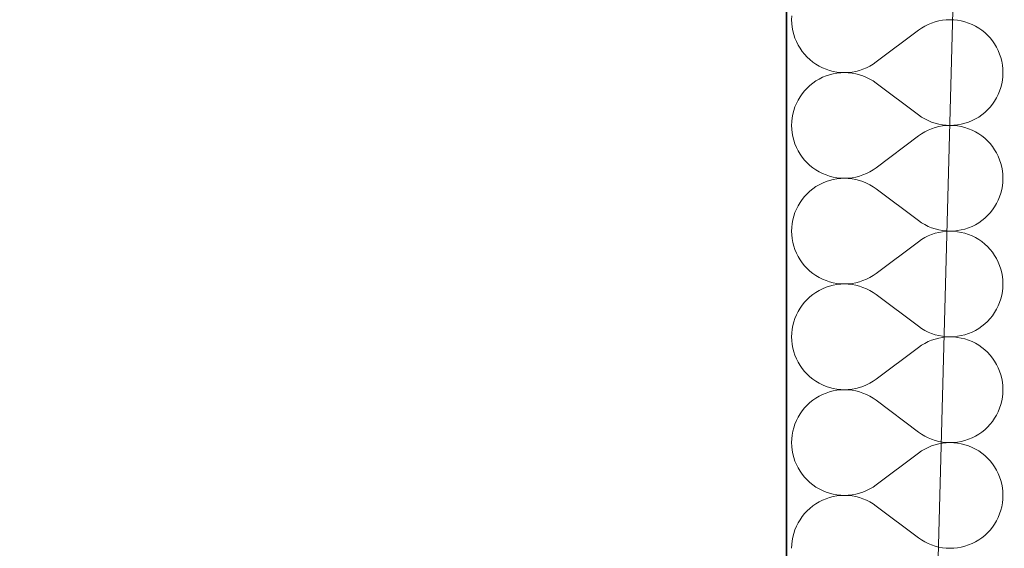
# Model space of a CAD drawing. Header units: millimetres. Extents: x -148444 to 51443, y -4810 to 453290.
# Tile 322 of 551: x -138551 to -137841, y 358714 to 359095. Entities that reach past the tile are written whole.
import ezdxf

# ---------------------------------------------------------------- set-up
doc = ezdxf.new("R2010")
doc.units = ezdxf.units.MM
doc.layers.add('- A - ocieplenie', color=8, linetype='Continuous')
doc.layers.add('Konstrukcja - Stropy', color=8, linetype='Continuous')

# ---------------------------------------------------------------- blocks, each defined once
blk = doc.blocks.new('*X28')
at = {"layer": '- A - ocieplenie', "linetype": 'Continuous', "lineweight": 13, "ltscale": 100}
for p, q in [((19781.38, 386531.39), (19781.29, 386528.67)), ((19781.29, 386528.67), (19781.38, 386525.95)), ((19781.38, 386525.95), (19781.67, 386523.24)), ((19781.67, 386523.24), (19782.16, 386520.57)), ((19877.29, 386523.99), (19874.95, 386522.6)), ((19879.72, 386525.21), (19877.29, 386523.99)), ((19882.23, 386526.26), (19879.72, 386525.21)), ((19884.81, 386527.12), (19882.23, 386526.26)), ((19887.45, 386527.79), (19884.81, 386527.12)), ((19890.12, 386528.28), (19887.45, 386527.79)), ((19892.83, 386528.57), (19890.12, 386528.28)), ((19895.55, 386528.67), (19892.83, 386528.57)), ((19898.27, 386528.57), (19895.55, 386528.67)), ((19900.97, 386528.28), (19898.27, 386528.57)), ((19903.65, 386527.8), (19900.97, 386528.28)), ((19906.29, 386527.13), (19903.65, 386527.8)), ((19908.87, 386526.27), (19906.29, 386527.13)), ((19911.38, 386525.23), (19908.87, 386526.27)), ((19913.81, 386524.02), (19911.38, 386525.23)), ((19916.16, 386522.63), (19913.81, 386524.02)), ((19782.16, 386520.57), (19782.83, 386517.93)), ((19782.83, 386517.93), (19783.69, 386515.35)), ((19872.72, 386521.05), (19842.24, 386498.19)), ((19874.95, 386522.6), (19872.72, 386521.05)), ((19918.39, 386521.08), (19916.16, 386522.63)), ((19920.51, 386519.37), (19918.39, 386521.08)), ((19922.5, 386517.52), (19920.51, 386519.37)), ((19924.36, 386515.53), (19922.5, 386517.52)), ((19783.69, 386515.35), (19784.73, 386512.84)), ((19784.73, 386512.84), (19785.95, 386510.4)), ((19785.95, 386510.4), (19787.34, 386508.06)), ((19926.06, 386513.41), (19924.36, 386515.53)), ((19927.62, 386511.18), (19926.06, 386513.41)), ((19929, 386508.84), (19927.62, 386511.18)), ((19787.34, 386508.06), (19788.89, 386505.83)), ((19788.89, 386505.83), (19790.6, 386503.71)), ((19790.6, 386503.71), (19792.45, 386501.72)), ((19930.22, 386506.4), (19929, 386508.84)), ((19931.26, 386503.89), (19930.22, 386506.4)), ((19932.12, 386501.31), (19931.26, 386503.89)), ((19792.45, 386501.72), (19794.44, 386499.87)), ((19794.44, 386499.87), (19796.56, 386498.16)), ((19796.56, 386498.16), (19798.8, 386496.61)), ((19798.8, 386496.61), (19801.14, 386495.22)), ((19801.14, 386495.22), (19803.57, 386494.01)), ((19835.24, 386494.03), (19837.67, 386495.25)), ((19837.67, 386495.25), (19840.01, 386496.64)), ((19840.01, 386496.64), (19842.24, 386498.19)), ((19932.8, 386498.67), (19932.12, 386501.31)), ((19933.28, 386496), (19932.8, 386498.67)), ((19933.57, 386493.29), (19933.28, 386496)), ((19803.57, 386494.01), (19806.09, 386492.97)), ((19806.09, 386488.18), (19803.57, 386487.14)), ((19806.09, 386492.97), (19808.67, 386492.11)), ((19808.67, 386489.03), (19806.09, 386488.18)), ((19808.67, 386492.11), (19811.3, 386491.44)), ((19811.3, 386489.71), (19808.67, 386489.03)), ((19811.3, 386491.44), (19813.98, 386490.96)), ((19813.98, 386490.19), (19811.3, 386489.71)), ((19813.98, 386490.96), (19816.69, 386490.67)), ((19816.69, 386490.48), (19813.98, 386490.19)), ((19816.69, 386490.67), (19819.41, 386490.57)), ((19819.41, 386490.57), (19816.69, 386490.48)), ((19819.41, 386490.57), (19822.13, 386490.67)), ((19822.13, 386490.47), (19819.41, 386490.57)), ((19822.13, 386490.67), (19824.83, 386490.96)), ((19824.83, 386490.18), (19822.13, 386490.47)), ((19824.83, 386490.96), (19827.51, 386491.45)), ((19827.51, 386489.7), (19824.83, 386490.18)), ((19827.51, 386491.45), (19830.14, 386492.12)), ((19830.14, 386489.02), (19827.51, 386489.7)), ((19830.14, 386492.12), (19832.72, 386492.98)), ((19832.72, 386488.16), (19830.14, 386489.02)), ((19832.72, 386492.98), (19835.24, 386494.03)), ((19835.24, 386487.12), (19832.72, 386488.16)), ((19933.28, 386485.15), (19933.57, 386487.85)), ((19933.67, 386490.57), (19933.57, 386493.29)), ((19933.57, 386487.85), (19933.67, 386490.57)), ((19794.44, 386481.28), (19792.45, 386479.42)), ((19796.56, 386482.98), (19794.44, 386481.28)), ((19798.8, 386484.53), (19796.56, 386482.98)), ((19801.14, 386485.92), (19798.8, 386484.53)), ((19803.57, 386487.14), (19801.14, 386485.92)), ((19837.67, 386485.9), (19835.24, 386487.12)), ((19840.01, 386484.51), (19837.67, 386485.9)), ((19842.24, 386482.95), (19840.01, 386484.51)), ((19872.72, 386460.1), (19842.24, 386482.95)), ((19932.12, 386479.84), (19932.8, 386482.47)), ((19932.8, 386482.47), (19933.28, 386485.15)), ((19788.89, 386475.31), (19787.34, 386473.08)), ((19790.6, 386477.43), (19788.89, 386475.31)), ((19792.45, 386479.42), (19790.6, 386477.43)), ((19929, 386472.31), (19930.22, 386474.74)), ((19930.22, 386474.74), (19931.26, 386477.25)), ((19931.26, 386477.25), (19932.12, 386479.84)), ((19784.73, 386468.31), (19783.69, 386465.8)), ((19785.95, 386470.74), (19784.73, 386468.31)), ((19787.34, 386473.08), (19785.95, 386470.74)), ((19924.36, 386465.62), (19926.06, 386467.73)), ((19926.06, 386467.73), (19927.62, 386469.97)), ((19927.62, 386469.97), (19929, 386472.31)), ((19782.16, 386460.58), (19781.67, 386457.9)), ((19782.83, 386463.21), (19782.16, 386460.58)), ((19783.69, 386465.8), (19782.83, 386463.21)), ((19872.72, 386460.1), (19874.95, 386458.54)), ((19916.16, 386458.52), (19918.39, 386460.07)), ((19918.39, 386460.07), (19920.51, 386461.77)), ((19920.51, 386461.77), (19922.5, 386463.63)), ((19922.5, 386463.63), (19924.36, 386465.62)), ((19781.38, 386455.2), (19781.29, 386452.48)), ((19781.29, 386452.48), (19781.38, 386449.76)), ((19781.67, 386457.9), (19781.38, 386455.2)), ((19874.95, 386458.54), (19877.29, 386457.15)), ((19877.29, 386457.15), (19879.72, 386455.93)), ((19879.72, 386455.93), (19882.23, 386454.89)), ((19882.23, 386454.89), (19884.81, 386454.03)), ((19884.81, 386454.03), (19887.45, 386453.35)), ((19887.45, 386453.35), (19890.12, 386452.87)), ((19890.12, 386452.87), (19892.83, 386452.58)), ((19892.83, 386452.38), (19890.12, 386452.09)), ((19892.83, 386452.58), (19895.55, 386452.48)), ((19895.55, 386452.48), (19892.83, 386452.38)), ((19895.55, 386452.48), (19898.27, 386452.57)), ((19898.27, 386452.38), (19895.55, 386452.48)), ((19898.27, 386452.57), (19900.97, 386452.86)), ((19900.97, 386452.09), (19898.27, 386452.38)), ((19900.97, 386452.86), (19903.65, 386453.34)), ((19903.65, 386453.34), (19906.29, 386454.01)), ((19906.29, 386454.01), (19908.87, 386454.87)), ((19908.87, 386454.87), (19911.38, 386455.91)), ((19911.38, 386455.91), (19913.81, 386457.13)), ((19913.81, 386457.13), (19916.16, 386458.52)), ((19781.38, 386449.76), (19781.67, 386447.05)), ((19781.67, 386447.05), (19782.16, 386444.38)), ((19874.95, 386446.41), (19872.72, 386444.86)), ((19877.29, 386447.8), (19874.95, 386446.41)), ((19879.72, 386449.02), (19877.29, 386447.8)), ((19882.23, 386450.06), (19879.72, 386449.02)), ((19884.81, 386450.93), (19882.23, 386450.06)), ((19887.45, 386451.6), (19884.81, 386450.93)), ((19890.12, 386452.09), (19887.45, 386451.6)), ((19903.65, 386451.61), (19900.97, 386452.09)), ((19906.29, 386450.94), (19903.65, 386451.61)), ((19908.87, 386450.08), (19906.29, 386450.94)), ((19911.38, 386449.04), (19908.87, 386450.08)), ((19913.81, 386447.83), (19911.38, 386449.04)), ((19916.16, 386446.44), (19913.81, 386447.83)), ((19918.39, 386444.89), (19916.16, 386446.44)), ((19782.16, 386444.38), (19782.83, 386441.74)), ((19782.83, 386441.74), (19783.69, 386439.16)), ((19783.69, 386439.16), (19784.73, 386436.65)), ((19872.72, 386444.86), (19842.24, 386422)), ((19920.51, 386443.18), (19918.39, 386444.89)), ((19922.5, 386441.33), (19920.51, 386443.18)), ((19924.36, 386439.34), (19922.5, 386441.33)), ((19926.06, 386437.22), (19924.36, 386439.34)), ((19784.73, 386436.65), (19785.95, 386434.21)), ((19785.95, 386434.21), (19787.34, 386431.87)), ((19787.34, 386431.87), (19788.89, 386429.64)), ((19927.62, 386434.99), (19926.06, 386437.22)), ((19929, 386432.65), (19927.62, 386434.99)), ((19930.22, 386430.21), (19929, 386432.65)), ((19788.89, 386429.64), (19790.6, 386427.52)), ((19790.6, 386427.52), (19792.45, 386425.53)), ((19792.45, 386425.53), (19794.44, 386423.68)), ((19931.26, 386427.7), (19930.22, 386430.21)), ((19932.12, 386425.12), (19931.26, 386427.7)), ((19932.8, 386422.48), (19932.12, 386425.12)), ((19794.44, 386423.68), (19796.56, 386421.97)), ((19796.56, 386421.97), (19798.8, 386420.42)), ((19798.8, 386420.42), (19801.14, 386419.03)), ((19801.14, 386419.03), (19803.57, 386417.82)), ((19803.57, 386417.82), (19806.09, 386416.78)), ((19806.09, 386416.78), (19808.67, 386415.92)), ((19830.14, 386415.93), (19832.72, 386416.79)), ((19832.72, 386416.79), (19835.24, 386417.84)), ((19835.24, 386417.84), (19837.67, 386419.06)), ((19837.67, 386419.06), (19840.01, 386420.45)), ((19840.01, 386420.45), (19842.24, 386422)), ((19933.28, 386419.81), (19932.8, 386422.48)), ((19933.57, 386417.1), (19933.28, 386419.81)), ((19933.67, 386414.38), (19933.57, 386417.1)), ((19801.14, 386409.73), (19798.8, 386408.34)), ((19803.57, 386410.95), (19801.14, 386409.73)), ((19806.09, 386411.99), (19803.57, 386410.95)), ((19808.67, 386412.84), (19806.09, 386411.99)), ((19808.67, 386415.92), (19811.3, 386415.25)), ((19811.3, 386413.52), (19808.67, 386412.84)), ((19811.3, 386415.25), (19813.98, 386414.77)), ((19813.98, 386414), (19811.3, 386413.52)), ((19813.98, 386414.77), (19816.69, 386414.48)), ((19816.69, 386414.29), (19813.98, 386414)), ((19816.69, 386414.48), (19819.41, 386414.38)), ((19819.41, 386414.38), (19816.69, 386414.29)), ((19819.41, 386414.38), (19822.13, 386414.48)), ((19822.13, 386414.28), (19819.41, 386414.38)), ((19822.13, 386414.48), (19824.83, 386414.77)), ((19824.83, 386413.99), (19822.13, 386414.28)), ((19824.83, 386414.77), (19827.51, 386415.26)), ((19827.51, 386413.51), (19824.83, 386413.99)), ((19827.51, 386415.26), (19830.14, 386415.93)), ((19830.14, 386412.83), (19827.51, 386413.51)), ((19832.72, 386411.97), (19830.14, 386412.83)), ((19835.24, 386410.93), (19832.72, 386411.97)), ((19837.67, 386409.71), (19835.24, 386410.93)), ((19840.01, 386408.32), (19837.67, 386409.71)), ((19933.28, 386408.96), (19933.57, 386411.66)), ((19933.57, 386411.66), (19933.67, 386414.38)), ((19792.45, 386403.23), (19790.6, 386401.24)), ((19794.44, 386405.09), (19792.45, 386403.23)), ((19796.56, 386406.79), (19794.44, 386405.09)), ((19798.8, 386408.34), (19796.56, 386406.79)), ((19842.24, 386406.76), (19840.01, 386408.32)), ((19872.72, 386383.91), (19842.24, 386406.76)), ((19931.26, 386401.06), (19932.12, 386403.64)), ((19932.12, 386403.64), (19932.8, 386406.28)), ((19932.8, 386406.28), (19933.28, 386408.96)), ((19787.34, 386396.89), (19785.95, 386394.55)), ((19788.89, 386399.12), (19787.34, 386396.89)), ((19790.6, 386401.24), (19788.89, 386399.12)), ((19927.62, 386393.78), (19929, 386396.12)), ((19929, 386396.12), (19930.22, 386398.55)), ((19930.22, 386398.55), (19931.26, 386401.06)), ((19783.69, 386389.6), (19782.83, 386387.02)), ((19784.73, 386392.12), (19783.69, 386389.6)), ((19785.95, 386394.55), (19784.73, 386392.12)), ((19922.5, 386387.44), (19924.36, 386389.43)), ((19924.36, 386389.43), (19926.06, 386391.54)), ((19926.06, 386391.54), (19927.62, 386393.78)), ((19781.67, 386381.71), (19781.38, 386379.01)), ((19782.16, 386384.39), (19781.67, 386381.71)), ((19782.83, 386387.02), (19782.16, 386384.39)), ((19872.72, 386383.91), (19874.95, 386382.35)), ((19874.95, 386382.35), (19877.29, 386380.96)), ((19913.81, 386380.94), (19916.16, 386382.33)), ((19916.16, 386382.33), (19918.39, 386383.88)), ((19918.39, 386383.88), (19920.51, 386385.58)), ((19920.51, 386385.58), (19922.5, 386387.44)), ((19781.38, 386379.01), (19781.29, 386376.29)), ((19781.29, 386376.29), (19781.38, 386373.57)), ((19877.29, 386380.96), (19879.72, 386379.74)), ((19879.72, 386379.74), (19882.23, 386378.7)), ((19882.23, 386378.7), (19884.81, 386377.84)), ((19884.81, 386374.74), (19882.23, 386373.87)), ((19884.81, 386377.84), (19887.45, 386377.16)), ((19887.45, 386375.41), (19884.81, 386374.74)), ((19887.45, 386377.16), (19890.12, 386376.68)), ((19890.12, 386375.9), (19887.45, 386375.41)), ((19890.12, 386376.68), (19892.83, 386376.39)), ((19892.83, 386376.19), (19890.12, 386375.9)), ((19892.83, 386376.39), (19895.55, 386376.29)), ((19895.55, 386376.29), (19892.83, 386376.19)), ((19895.55, 386376.29), (19898.27, 386376.38)), ((19898.27, 386376.19), (19895.55, 386376.29)), ((19898.27, 386376.38), (19900.97, 386376.67)), ((19900.97, 386375.9), (19898.27, 386376.19)), ((19900.97, 386376.67), (19903.65, 386377.15)), ((19903.65, 386375.42), (19900.97, 386375.9)), ((19903.65, 386377.15), (19906.29, 386377.82)), ((19906.29, 386374.75), (19903.65, 386375.42)), ((19906.29, 386377.82), (19908.87, 386378.68)), ((19908.87, 386373.89), (19906.29, 386374.75)), ((19908.87, 386378.68), (19911.38, 386379.72)), ((19911.38, 386379.72), (19913.81, 386380.94)), ((19781.38, 386373.57), (19781.67, 386370.86)), ((19781.67, 386370.86), (19782.16, 386368.19)), ((19782.16, 386368.19), (19782.83, 386365.55)), ((19872.72, 386368.67), (19842.24, 386345.81)), ((19874.95, 386370.22), (19872.72, 386368.67)), ((19877.29, 386371.61), (19874.95, 386370.22)), ((19879.72, 386372.83), (19877.29, 386371.61)), ((19882.23, 386373.87), (19879.72, 386372.83)), ((19911.38, 386372.85), (19908.87, 386373.89)), ((19913.81, 386371.63), (19911.38, 386372.85)), ((19916.16, 386370.25), (19913.81, 386371.63)), ((19918.39, 386368.7), (19916.16, 386370.25)), ((19920.51, 386366.99), (19918.39, 386368.7)), ((19922.5, 386365.14), (19920.51, 386366.99)), ((19782.83, 386365.55), (19783.69, 386362.97)), ((19783.69, 386362.97), (19784.73, 386360.46)), ((19784.73, 386360.46), (19785.95, 386358.02)), ((19924.36, 386363.15), (19922.5, 386365.14)), ((19926.06, 386361.03), (19924.36, 386363.15)), ((19927.62, 386358.79), (19926.06, 386361.03)), ((19785.95, 386358.02), (19787.34, 386355.68)), ((19787.34, 386355.68), (19788.89, 386353.45)), ((19788.89, 386353.45), (19790.6, 386351.33)), ((19929, 386356.46), (19927.62, 386358.79)), ((19930.22, 386354.02), (19929, 386356.46)), ((19931.26, 386351.51), (19930.22, 386354.02)), ((19790.6, 386351.33), (19792.45, 386349.34)), ((19792.45, 386349.34), (19794.44, 386347.49)), ((19794.44, 386347.49), (19796.56, 386345.78)), ((19796.56, 386345.78), (19798.8, 386344.23)), ((19840.01, 386344.26), (19842.24, 386345.81)), ((19932.12, 386348.93), (19931.26, 386351.51)), ((19932.8, 386346.29), (19932.12, 386348.93)), ((19933.28, 386343.62), (19932.8, 386346.29)), ((19798.8, 386344.23), (19801.14, 386342.84)), ((19801.14, 386342.84), (19803.57, 386341.63)), ((19803.57, 386341.63), (19806.09, 386340.59)), ((19806.09, 386340.59), (19808.67, 386339.73)), ((19808.67, 386339.73), (19811.3, 386339.06)), ((19811.3, 386339.06), (19813.98, 386338.58)), ((19813.98, 386338.58), (19816.69, 386338.29)), ((19822.13, 386338.29), (19824.83, 386338.58)), ((19824.83, 386338.58), (19827.51, 386339.07)), ((19827.51, 386339.07), (19830.14, 386339.74)), ((19830.14, 386339.74), (19832.72, 386340.6)), ((19832.72, 386340.6), (19835.24, 386341.65)), ((19835.24, 386341.65), (19837.67, 386342.87)), ((19837.67, 386342.87), (19840.01, 386344.26)), ((19933.57, 386340.91), (19933.28, 386343.62)), ((19933.67, 386338.19), (19933.57, 386340.91)), ((19798.8, 386332.15), (19796.56, 386330.6)), ((19801.14, 386333.54), (19798.8, 386332.15)), ((19803.57, 386334.76), (19801.14, 386333.54)), ((19806.09, 386335.8), (19803.57, 386334.76)), ((19808.67, 386336.65), (19806.09, 386335.8)), ((19811.3, 386337.33), (19808.67, 386336.65)), ((19813.98, 386337.81), (19811.3, 386337.33)), ((19816.69, 386338.1), (19813.98, 386337.81)), ((19816.69, 386338.29), (19819.41, 386338.19)), ((19819.41, 386338.19), (19816.69, 386338.1)), ((19819.41, 386338.19), (19822.13, 386338.29)), ((19822.13, 386338.09), (19819.41, 386338.19)), ((19824.83, 386337.8), (19822.13, 386338.09)), ((19827.51, 386337.31), (19824.83, 386337.8)), ((19830.14, 386336.64), (19827.51, 386337.31)), ((19832.72, 386335.78), (19830.14, 386336.64)), ((19835.24, 386334.74), (19832.72, 386335.78)), ((19837.67, 386333.52), (19835.24, 386334.74)), ((19840.01, 386332.13), (19837.67, 386333.52)), ((19842.24, 386330.57), (19840.01, 386332.13)), ((19932.8, 386330.09), (19933.28, 386332.77)), ((19933.28, 386332.77), (19933.57, 386335.47)), ((19933.57, 386335.47), (19933.67, 386338.19)), ((19790.6, 386325.05), (19788.89, 386322.93)), ((19792.45, 386327.04), (19790.6, 386325.05)), ((19794.44, 386328.9), (19792.45, 386327.04)), ((19796.56, 386330.6), (19794.44, 386328.9)), ((19872.72, 386307.72), (19842.24, 386330.57)), ((19930.22, 386322.36), (19931.26, 386324.87)), ((19931.26, 386324.87), (19932.12, 386327.45)), ((19932.12, 386327.45), (19932.8, 386330.09)), ((19785.95, 386318.36), (19784.73, 386315.93)), ((19787.34, 386320.7), (19785.95, 386318.36)), ((19788.89, 386322.93), (19787.34, 386320.7)), ((19926.06, 386315.35), (19927.62, 386317.59)), ((19927.62, 386317.59), (19929, 386319.93)), ((19929, 386319.93), (19930.22, 386322.36)), ((19782.83, 386310.83), (19782.16, 386308.2)), ((19783.69, 386313.41), (19782.83, 386310.83)), ((19784.73, 386315.93), (19783.69, 386313.41)), ((19920.51, 386309.39), (19922.5, 386311.25)), ((19922.5, 386311.25), (19924.36, 386313.24)), ((19924.36, 386313.24), (19926.06, 386315.35)), ((19781.67, 386305.52), (19781.38, 386302.81)), ((19782.16, 386308.2), (19781.67, 386305.52)), ((19872.72, 386307.72), (19874.95, 386306.16)), ((19874.95, 386306.16), (19877.29, 386304.77)), ((19877.29, 386304.77), (19879.72, 386303.55)), ((19879.72, 386303.55), (19882.23, 386302.51)), ((19908.87, 386302.49), (19911.38, 386303.53)), ((19911.38, 386303.53), (19913.81, 386304.75)), ((19913.81, 386304.75), (19916.16, 386306.14)), ((19916.16, 386306.14), (19918.39, 386307.69)), ((19918.39, 386307.69), (19920.51, 386309.39)), ((19781.38, 386302.81), (19781.29, 386300.1)), ((19781.29, 386300.1), (19781.38, 386297.38)), ((19781.38, 386297.38), (19781.67, 386294.67)), ((19879.72, 386296.64), (19877.29, 386295.42)), ((19882.23, 386297.68), (19879.72, 386296.64)), ((19882.23, 386302.51), (19884.81, 386301.65)), ((19884.81, 386298.54), (19882.23, 386297.68)), ((19884.81, 386301.65), (19887.45, 386300.97)), ((19887.45, 386299.22), (19884.81, 386298.54)), ((19887.45, 386300.97), (19890.12, 386300.49)), ((19890.12, 386299.7), (19887.45, 386299.22)), ((19890.12, 386300.49), (19892.83, 386300.2)), ((19892.83, 386300), (19890.12, 386299.7)), ((19892.83, 386300.2), (19895.55, 386300.1)), ((19895.55, 386300.1), (19892.83, 386300)), ((19895.55, 386300.1), (19898.27, 386300.19)), ((19898.27, 386300), (19895.55, 386300.1)), ((19898.27, 386300.19), (19900.97, 386300.48)), ((19900.97, 386299.71), (19898.27, 386300)), ((19900.97, 386300.48), (19903.65, 386300.96)), ((19903.65, 386299.23), (19900.97, 386299.71)), ((19903.65, 386300.96), (19906.29, 386301.63)), ((19906.29, 386298.56), (19903.65, 386299.23)), ((19906.29, 386301.63), (19908.87, 386302.49)), ((19908.87, 386297.7), (19906.29, 386298.56)), ((19911.38, 386296.66), (19908.87, 386297.7)), ((19913.81, 386295.44), (19911.38, 386296.66)), ((19781.67, 386294.67), (19782.16, 386292)), ((19782.16, 386292), (19782.83, 386289.36)), ((19782.83, 386289.36), (19783.69, 386286.78)), ((19872.72, 386292.48), (19842.24, 386269.62)), ((19874.95, 386294.03), (19872.72, 386292.48)), ((19877.29, 386295.42), (19874.95, 386294.03)), ((19916.16, 386294.06), (19913.81, 386295.44)), ((19918.39, 386292.51), (19916.16, 386294.06)), ((19920.51, 386290.8), (19918.39, 386292.51)), ((19922.5, 386288.95), (19920.51, 386290.8)), ((19924.36, 386286.96), (19922.5, 386288.95)), ((19783.69, 386286.78), (19784.73, 386284.26)), ((19784.73, 386284.26), (19785.95, 386281.83)), ((19785.95, 386281.83), (19787.34, 386279.49)), ((19926.06, 386284.84), (19924.36, 386286.96)), ((19927.62, 386282.6), (19926.06, 386284.84)), ((19929, 386280.26), (19927.62, 386282.6)), ((19787.34, 386279.49), (19788.89, 386277.26)), ((19788.89, 386277.26), (19790.6, 386275.14)), ((19790.6, 386275.14), (19792.45, 386273.15)), ((19930.22, 386277.83), (19929, 386280.26)), ((19931.26, 386275.32), (19930.22, 386277.83)), ((19932.12, 386272.74), (19931.26, 386275.32)), ((19792.45, 386273.15), (19794.44, 386271.3)), ((19794.44, 386271.3), (19796.56, 386269.59)), ((19796.56, 386269.59), (19798.8, 386268.04)), ((19798.8, 386268.04), (19801.14, 386266.65)), ((19837.67, 386266.68), (19840.01, 386268.07)), ((19840.01, 386268.07), (19842.24, 386269.62)), ((19932.8, 386270.1), (19932.12, 386272.74)), ((19933.28, 386267.42), (19932.8, 386270.1)), ((19801.14, 386266.65), (19803.57, 386265.44)), ((19803.57, 386265.44), (19806.09, 386264.4)), ((19806.09, 386264.4), (19808.67, 386263.54)), ((19808.67, 386260.46), (19806.09, 386259.61)), ((19808.67, 386263.54), (19811.3, 386262.87)), ((19811.3, 386261.13), (19808.67, 386260.46)), ((19811.3, 386262.87), (19813.98, 386262.39)), ((19813.98, 386261.62), (19811.3, 386261.13)), ((19813.98, 386262.39), (19816.69, 386262.1)), ((19816.69, 386261.91), (19813.98, 386261.62)), ((19816.69, 386262.1), (19819.41, 386262)), ((19819.41, 386262), (19816.69, 386261.91)), ((19819.41, 386262), (19822.13, 386262.1)), ((19822.13, 386261.9), (19819.41, 386262)), ((19822.13, 386262.1), (19824.83, 386262.39)), ((19824.83, 386261.61), (19822.13, 386261.9)), ((19824.83, 386262.39), (19827.51, 386262.88)), ((19827.51, 386261.12), (19824.83, 386261.61)), ((19827.51, 386262.88), (19830.14, 386263.55)), ((19830.14, 386260.45), (19827.51, 386261.12)), ((19830.14, 386263.55), (19832.72, 386264.41)), ((19832.72, 386259.59), (19830.14, 386260.45)), ((19832.72, 386264.41), (19835.24, 386265.46)), ((19835.24, 386265.46), (19837.67, 386266.68)), ((19933.57, 386264.72), (19933.28, 386267.42)), ((19933.67, 386262), (19933.57, 386264.72)), ((19933.57, 386259.28), (19933.67, 386262)), ((19796.56, 386254.41), (19794.44, 386252.7)), ((19798.8, 386255.96), (19796.56, 386254.41)), ((19801.14, 386257.35), (19798.8, 386255.96)), ((19803.57, 386258.57), (19801.14, 386257.35)), ((19806.09, 386259.61), (19803.57, 386258.57)), ((19835.24, 386258.55), (19832.72, 386259.59)), ((19837.67, 386257.33), (19835.24, 386258.55)), ((19840.01, 386255.94), (19837.67, 386257.33)), ((19842.24, 386254.38), (19840.01, 386255.94)), ((19872.72, 386231.52), (19842.24, 386254.38)), ((19932.12, 386251.26), (19932.8, 386253.9)), ((19932.8, 386253.9), (19933.28, 386256.58)), ((19933.28, 386256.58), (19933.57, 386259.28)), ((19788.89, 386246.74), (19787.34, 386244.51)), ((19790.6, 386248.86), (19788.89, 386246.74)), ((19792.45, 386250.85), (19790.6, 386248.86)), ((19794.44, 386252.7), (19792.45, 386250.85)), ((19930.22, 386246.17), (19931.26, 386248.68)), ((19931.26, 386248.68), (19932.12, 386251.26)), ((19784.73, 386239.74), (19783.69, 386237.22)), ((19785.95, 386242.17), (19784.73, 386239.74)), ((19787.34, 386244.51), (19785.95, 386242.17)), ((19924.36, 386237.05), (19926.06, 386239.16)), ((19926.06, 386239.16), (19927.62, 386241.4)), ((19927.62, 386241.4), (19929, 386243.74)), ((19929, 386243.74), (19930.22, 386246.17)), ((19782.16, 386232.01), (19781.67, 386229.33)), ((19782.83, 386234.64), (19782.16, 386232.01)), ((19783.69, 386237.22), (19782.83, 386234.64)), ((19918.39, 386231.5), (19920.51, 386233.2)), ((19920.51, 386233.2), (19922.5, 386235.05)), ((19922.5, 386235.05), (19924.36, 386237.05)), ((19781.38, 386226.62), (19781.29, 386223.91)), ((19781.67, 386229.33), (19781.38, 386226.62)), ((19872.72, 386231.52), (19874.95, 386229.97)), ((19874.95, 386229.97), (19877.29, 386228.58)), ((19877.29, 386228.58), (19879.72, 386227.36)), ((19879.72, 386227.36), (19882.23, 386226.32)), ((19882.23, 386226.32), (19884.81, 386225.46)), ((19884.81, 386225.46), (19887.45, 386224.78)), ((19903.65, 386224.77), (19906.29, 386225.44)), ((19906.29, 386225.44), (19908.87, 386226.3)), ((19908.87, 386226.3), (19911.38, 386227.34)), ((19911.38, 386227.34), (19913.81, 386228.56)), ((19913.81, 386228.56), (19916.16, 386229.94)), ((19916.16, 386229.94), (19918.39, 386231.5)), ((19781.29, 386223.91), (19781.38, 386221.19)), ((19781.38, 386221.19), (19781.67, 386218.48)), ((19781.67, 386218.48), (19782.16, 386215.8)), ((19874.95, 386217.84), (19872.72, 386216.29)), ((19877.29, 386219.23), (19874.95, 386217.84)), ((19879.72, 386220.45), (19877.29, 386219.23)), ((19882.23, 386221.49), (19879.72, 386220.45)), ((19884.81, 386222.35), (19882.23, 386221.49)), ((19887.45, 386223.03), (19884.81, 386222.35)), ((19887.45, 386224.78), (19890.12, 386224.3)), ((19890.12, 386223.51), (19887.45, 386223.03)), ((19890.12, 386224.3), (19892.83, 386224)), ((19892.83, 386223.81), (19890.12, 386223.51)), ((19892.83, 386224), (19895.55, 386223.91)), ((19895.55, 386223.91), (19892.83, 386223.81)), ((19895.55, 386223.91), (19898.27, 386224)), ((19898.27, 386223.81), (19895.55, 386223.91)), ((19898.27, 386224), (19900.97, 386224.29)), ((19900.97, 386223.52), (19898.27, 386223.81)), ((19900.97, 386224.29), (19903.65, 386224.77)), ((19903.65, 386223.04), (19900.97, 386223.52)), ((19906.29, 386222.37), (19903.65, 386223.04)), ((19908.87, 386221.51), (19906.29, 386222.37)), ((19911.38, 386220.47), (19908.87, 386221.51)), ((19913.81, 386219.25), (19911.38, 386220.47)), ((19916.16, 386217.87), (19913.81, 386219.25)), ((19918.39, 386216.32), (19916.16, 386217.87)), ((19782.16, 386215.8), (19782.83, 386213.17)), ((19782.83, 386213.17), (19783.69, 386210.59)), ((19872.72, 386216.29), (19842.24, 386193.43)), ((19920.51, 386214.61), (19918.39, 386216.32)), ((19922.5, 386212.76), (19920.51, 386214.61)), ((19924.36, 386210.77), (19922.5, 386212.76)), ((19926.06, 386208.65), (19924.36, 386210.77)), ((19783.69, 386210.59), (19784.73, 386208.07)), ((19784.73, 386208.07), (19785.95, 386205.64)), ((19785.95, 386205.64), (19787.34, 386203.3)), ((19927.62, 386206.41), (19926.06, 386208.65)), ((19929, 386204.07), (19927.62, 386206.41)), ((19930.22, 386201.64), (19929, 386204.07)), ((19787.34, 386203.3), (19788.89, 386201.07)), ((19788.89, 386201.07), (19790.6, 386198.95)), ((19790.6, 386198.95), (19792.45, 386196.96)), ((19792.45, 386196.96), (19794.44, 386195.11)), ((19931.26, 386199.13), (19930.22, 386201.64)), ((19932.12, 386196.55), (19931.26, 386199.13)), ((19932.8, 386193.91), (19932.12, 386196.55)), ((19794.44, 386195.11), (19796.56, 386193.4)), ((19796.56, 386193.4), (19798.8, 386191.85)), ((19798.8, 386191.85), (19801.14, 386190.46)), ((19801.14, 386190.46), (19803.57, 386189.25)), ((19835.24, 386189.27), (19837.67, 386190.49)), ((19837.67, 386190.49), (19840.01, 386191.88)), ((19840.01, 386191.88), (19842.24, 386193.43)), ((19933.28, 386191.23), (19932.8, 386193.91)), ((19933.57, 386188.53), (19933.28, 386191.23)), ((19803.57, 386182.38), (19801.14, 386181.16)), ((19803.57, 386189.25), (19806.09, 386188.21)), ((19806.09, 386183.42), (19803.57, 386182.38)), ((19806.09, 386188.21), (19808.67, 386187.35)), ((19808.67, 386184.27), (19806.09, 386183.42)), ((19808.67, 386187.35), (19811.3, 386186.68)), ((19811.3, 386184.94), (19808.67, 386184.27)), ((19811.3, 386186.68), (19813.98, 386186.19)), ((19813.98, 386185.43), (19811.3, 386184.94)), ((19813.98, 386186.19), (19816.69, 386185.91)), ((19816.69, 386185.71), (19813.98, 386185.43)), ((19816.69, 386185.91), (19819.41, 386185.81)), ((19819.41, 386185.81), (19816.69, 386185.71)), ((19819.41, 386185.81), (19822.13, 386185.91)), ((19822.13, 386185.71), (19819.41, 386185.81)), ((19822.13, 386185.91), (19824.83, 386186.2)), ((19824.83, 386185.42), (19822.13, 386185.71)), ((19824.83, 386186.2), (19827.51, 386186.69)), ((19827.51, 386184.93), (19824.83, 386185.42)), ((19827.51, 386186.69), (19830.14, 386187.36)), ((19830.14, 386184.26), (19827.51, 386184.93)), ((19830.14, 386187.36), (19832.72, 386188.22)), ((19832.72, 386183.4), (19830.14, 386184.26)), ((19832.72, 386188.22), (19835.24, 386189.27)), ((19835.24, 386182.35), (19832.72, 386183.4)), ((19837.67, 386181.14), (19835.24, 386182.35)), ((19933.28, 386180.39), (19933.57, 386183.09)), ((19933.67, 386185.81), (19933.57, 386188.53)), ((19933.57, 386183.09), (19933.67, 386185.81)), ((19794.44, 386176.51), (19792.45, 386174.66)), ((19796.56, 386178.22), (19794.44, 386176.51)), ((19798.8, 386179.77), (19796.56, 386178.22)), ((19801.14, 386181.16), (19798.8, 386179.77)), ((19840.01, 386179.74), (19837.67, 386181.14)), ((19842.24, 386178.19), (19840.01, 386179.74)), ((19872.72, 386155.33), (19842.24, 386178.19)), ((19932.12, 386175.07), (19932.8, 386177.71)), ((19932.8, 386177.71), (19933.28, 386180.39)), ((19787.34, 386168.32), (19785.95, 386165.98)), ((19788.89, 386170.55), (19787.34, 386168.32)), ((19790.6, 386172.67), (19788.89, 386170.55)), ((19792.45, 386174.66), (19790.6, 386172.67)), ((19929, 386167.55), (19930.22, 386169.98)), ((19930.22, 386169.98), (19931.26, 386172.49)), ((19931.26, 386172.49), (19932.12, 386175.07)), ((19783.69, 386161.03), (19782.83, 386158.45)), ((19784.73, 386163.55), (19783.69, 386161.03)), ((19785.95, 386165.98), (19784.73, 386163.55)), ((19924.36, 386160.86), (19926.06, 386162.97)), ((19926.06, 386162.97), (19927.62, 386165.21)), ((19927.62, 386165.21), (19929, 386167.55)), ((19782.16, 386155.82), (19781.67, 386153.14)), ((19782.83, 386158.45), (19782.16, 386155.82)), ((19872.72, 386155.33), (19874.95, 386153.78)), ((19916.16, 386153.75), (19918.39, 386155.31)), ((19918.39, 386155.31), (19920.51, 386157.01)), ((19920.51, 386157.01), (19922.5, 386158.86)), ((19922.5, 386158.86), (19924.36, 386160.86)), ((19781.38, 386150.43), (19781.29, 386147.72)), ((19781.67, 386153.14), (19781.38, 386150.43)), ((19874.95, 386153.78), (19877.29, 386152.39)), ((19877.29, 386152.39), (19879.72, 386151.17)), ((19879.72, 386151.17), (19882.23, 386150.13)), ((19882.23, 386150.13), (19884.81, 386149.27)), ((19884.81, 386149.27), (19887.45, 386148.59)), ((19887.45, 386148.59), (19890.12, 386148.11)), ((19890.12, 386148.11), (19892.83, 386147.81)), ((19892.83, 386147.81), (19895.55, 386147.72)), ((19895.55, 386147.72), (19898.27, 386147.81)), ((19898.27, 386147.81), (19900.97, 386148.1)), ((19900.97, 386148.1), (19903.65, 386148.58)), ((19903.65, 386148.58), (19906.29, 386149.25)), ((19906.29, 386149.25), (19908.87, 386150.11)), ((19908.87, 386150.11), (19911.38, 386151.15)), ((19911.38, 386151.15), (19913.81, 386152.37)), ((19913.81, 386152.37), (19916.16, 386153.75))]:
    blk.add_line(p, q, dxfattribs=at)

msp = doc.modelspace()

# ---------------------------------------------------------------- linework, layer by layer
at = {"layer": '- A - ocieplenie', "color": 8, "linetype": 'Continuous', "lineweight": 35, "ltscale": 100, "flags": 128}
msp.add_lwpolyline([(-137998.33, 360073.27), (-137998.33, 355310.75)], dxfattribs=at)
at = {"layer": 'Konstrukcja - Stropy', "color": 8, "linetype": 'Continuous', "lineweight": 13, "ltscale": 100, "flags": 128}
msp.add_lwpolyline([(-144498.27, 355468.84), (-137975.42, 355468.84), (-137838.33, 360597), (-137838.33, 368249.07), (-144498.27, 368249.07)], close=True, dxfattribs=at)

# ---------------------------------------------------------------- block references
at = {"color": 8, "linetype": 'Continuous', "lineweight": 20, "ltscale": 100}
msp.add_blockref('*X28', (-157775.81, -27433.59), dxfattribs=at)

doc.saveas('drawing.dxf')
